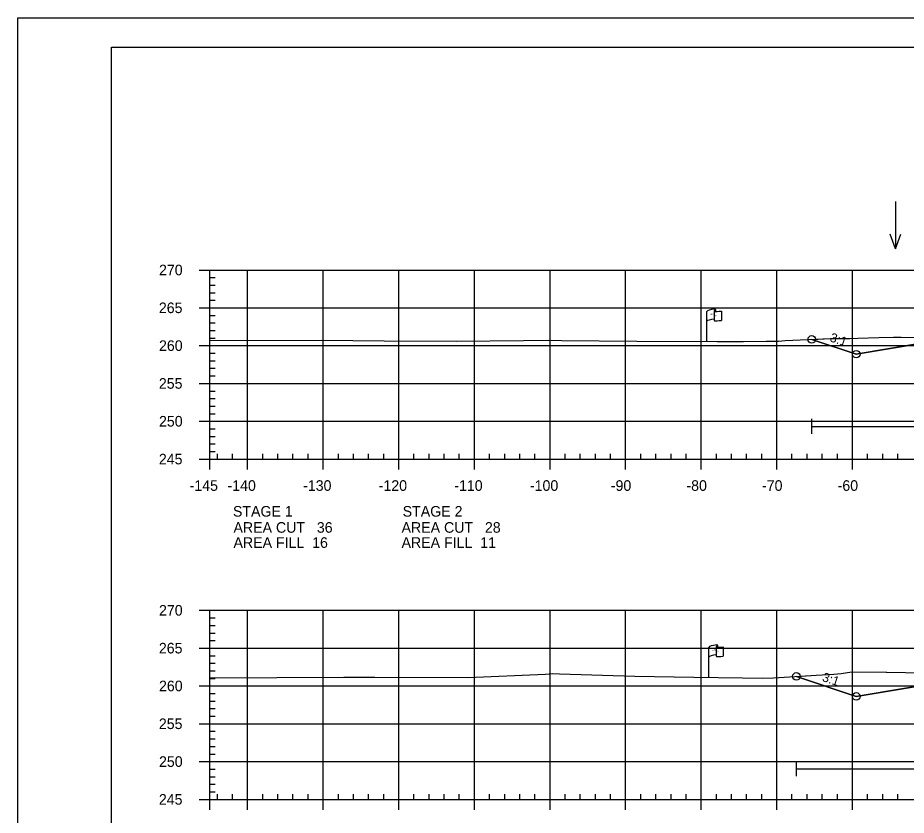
# Model space of a CAD drawing. Extents: x 1365647 to 1367999, y 387113 to 400173.
# Drawn here: x 1365723.7 to 1365841.2, y 393880.8 to 393986.2 of the extents above; entities that cross this region are included whole.
import ezdxf

# ---------------------------------------------------------------- set-up
doc = ezdxf.new("R2010")
doc.units = 0
for name, color, linetype in [('E_Existing ROW', 7, 'Continuous'), ('R_Axis', 7, 'Continuous'), ('R_Axis Annot', 7, 'Continuous'), ('R_Border', 7, 'Continuous'), ('R_Contours', 7, 'Continuous'), ('R_Exist Surface', 7, 'Continuous'), ('R_Fin Surface', 7, 'Continuous'), ('R_Fin Surface Annot', 7, 'Continuous'), ('R_Grid', 7, 'Continuous'), ('R_No Plot', 7, 'Continuous'), ('R_Proposed Const Limits', 7, 'Continuous'), ('R_Water', 7, 'Continuous'), ('R_Water Annot', 7, 'Continuous')]:
    doc.layers.add(name, color=color, linetype=linetype)

msp = doc.modelspace()

# ---------------------------------------------------------------- linework, layer by layer
at = {"layer": 'E_Existing ROW'}
for p, q in [((1365814.82, 393943.42), (1365814.82, 393947.37)), ((1365815.81, 393947.46), (1365815.81, 393947.45)), ((1365815.81, 393947.45), (1365815.81, 393946.22)), ((1365815.98, 393947.62), (1365815.98, 393947.38)), ((1365816.75, 393947.43), (1365816.75, 393946.19)), ((1365816.25, 393903.21), (1365816.25, 393902.97)), ((1365815.08, 393899.01), (1365815.08, 393902.96)), ((1365816.08, 393903.06), (1365816.08, 393903.04)), ((1365816.08, 393903.04), (1365816.08, 393901.82)), ((1365817.01, 393903.02), (1365817.01, 393901.78))]:
    msp.add_line(p, q, dxfattribs=at)
for centre, radius, start, end in [((1365815.89, 393947.46), 0.078, 88.6458, 274.2828), ((1365815.9, 393947.62), 0.0783, 263.0712, 93.9564), ((1365815.89, 393946.22), 0.0783, 180, 273.9564), ((1365816.16, 393903.06), 0.078, 88.6458, 274.2828), ((1365816.17, 393903.21), 0.0783, 263.0712, 93.9564), ((1365816.16, 393901.82), 0.0783, 180, 273.9564)]:
    msp.add_arc(centre, radius, start, end, dxfattribs=at)
for centre, major_axis, ratio, start_param, end_param in [((1365816.4, 393947.41), (-1.58, -0.04), 0.19887, 5.030368, 6.283185), ((1365817.11, 393947.53), (-1.23, -0.13), 0.052933, 0.159456, 1.268315), ((1365816.4, 393946.09), (-1.58, -0.04), 0.19887, 5.083035, 6.194897), ((1365817.11, 393946.29), (-1.23, -0.13), 0.052933, 0.159456, 1.268315), ((1365816.67, 393903), (-1.58, -0.04), 0.19887, 5.030368, 6.283185), ((1365816.66, 393901.69), (-1.58, -0.04), 0.19887, 5.083035, 6.194897), ((1365817.37, 393903.12), (-1.23, -0.13), 0.052933, 0.159456, 1.268315), ((1365817.37, 393901.88), (-1.23, -0.13), 0.052933, 0.159456, 1.268315)]:
    msp.add_ellipse(centre, major_axis=major_axis, ratio=ratio, start_param=start_param, end_param=end_param, dxfattribs=at)
at = {"layer": 'R_Axis'}
for p, q in [((1365747.69, 393952.86), (1365749.09, 393952.86)), ((1365749.09, 393927.86), (1365749.09, 393952.86)), ((1365749.09, 393951.86), (1365749.79, 393951.86)), ((1365749.09, 393950.86), (1365749.79, 393950.86)), ((1365749.09, 393949.86), (1365749.79, 393949.86)), ((1365747.69, 393947.86), (1365749.09, 393947.86)), ((1365749.09, 393948.86), (1365749.79, 393948.86)), ((1365749.09, 393946.86), (1365749.79, 393946.86)), ((1365749.09, 393945.86), (1365749.79, 393945.86)), ((1365749.09, 393944.86), (1365749.79, 393944.86)), ((1365749.09, 393943.86), (1365749.79, 393943.86)), ((1365747.69, 393942.86), (1365749.09, 393942.86)), ((1365749.09, 393941.86), (1365749.79, 393941.86)), ((1365749.09, 393940.86), (1365749.79, 393940.86)), ((1365749.09, 393939.86), (1365749.79, 393939.86)), ((1365749.09, 393938.86), (1365749.79, 393938.86)), ((1365747.69, 393937.86), (1365749.09, 393937.86)), ((1365749.09, 393936.86), (1365749.79, 393936.86)), ((1365749.09, 393935.86), (1365749.79, 393935.86)), ((1365749.09, 393934.86), (1365749.79, 393934.86)), ((1365749.09, 393933.86), (1365749.79, 393933.86)), ((1365747.69, 393932.86), (1365749.09, 393932.86)), ((1365749.09, 393931.86), (1365749.79, 393931.86)), ((1365749.09, 393930.86), (1365749.79, 393930.86)), ((1365749.09, 393929.86), (1365749.79, 393929.86)), ((1365747.69, 393927.86), (1365749.09, 393927.86)), ((1365749.09, 393928.86), (1365749.79, 393928.86)), ((1365749.09, 393927.86), (1365749.09, 393928.56)), ((1365749.09, 393927.86), (1366039.09, 393927.86)), ((1365749.09, 393926.46), (1365749.09, 393927.86)), ((1365750.09, 393927.86), (1365750.09, 393928.56)), ((1365752.09, 393927.86), (1365752.09, 393928.56)), ((1365754.09, 393926.46), (1365754.09, 393927.86)), ((1365756.09, 393927.86), (1365756.09, 393928.56)), ((1365758.09, 393927.86), (1365758.09, 393928.56)), ((1365760.09, 393927.86), (1365760.09, 393928.56)), ((1365762.09, 393927.86), (1365762.09, 393928.56)), ((1365764.09, 393926.46), (1365764.09, 393927.86)), ((1365766.09, 393927.86), (1365766.09, 393928.56)), ((1365768.09, 393927.86), (1365768.09, 393928.56)), ((1365770.09, 393927.86), (1365770.09, 393928.56)), ((1365772.09, 393927.86), (1365772.09, 393928.56)), ((1365774.09, 393926.46), (1365774.09, 393927.86)), ((1365776.09, 393927.86), (1365776.09, 393928.56)), ((1365778.09, 393927.86), (1365778.09, 393928.56)), ((1365780.09, 393927.86), (1365780.09, 393928.56)), ((1365782.09, 393927.86), (1365782.09, 393928.56)), ((1365784.09, 393926.46), (1365784.09, 393927.86)), ((1365786.09, 393927.86), (1365786.09, 393928.56)), ((1365788.09, 393927.86), (1365788.09, 393928.56)), ((1365790.09, 393927.86), (1365790.09, 393928.56)), ((1365792.09, 393927.86), (1365792.09, 393928.56)), ((1365794.09, 393926.46), (1365794.09, 393927.86)), ((1365796.09, 393927.86), (1365796.09, 393928.56)), ((1365798.09, 393927.86), (1365798.09, 393928.56)), ((1365800.09, 393927.86), (1365800.09, 393928.56)), ((1365802.09, 393927.86), (1365802.09, 393928.56)), ((1365804.09, 393926.46), (1365804.09, 393927.86)), ((1365806.09, 393927.86), (1365806.09, 393928.56)), ((1365808.09, 393927.86), (1365808.09, 393928.56)), ((1365810.09, 393927.86), (1365810.09, 393928.56)), ((1365812.09, 393927.86), (1365812.09, 393928.56)), ((1365814.09, 393926.46), (1365814.09, 393927.86)), ((1365816.09, 393927.86), (1365816.09, 393928.56)), ((1365818.09, 393927.86), (1365818.09, 393928.56)), ((1365820.09, 393927.86), (1365820.09, 393928.56)), ((1365822.09, 393927.86), (1365822.09, 393928.56)), ((1365824.09, 393926.46), (1365824.09, 393927.86)), ((1365826.09, 393927.86), (1365826.09, 393928.56)), ((1365828.09, 393927.86), (1365828.09, 393928.56)), ((1365830.09, 393927.86), (1365830.09, 393928.56)), ((1365832.09, 393927.86), (1365832.09, 393928.56)), ((1365834.09, 393926.46), (1365834.09, 393927.86)), ((1365836.09, 393927.86), (1365836.09, 393928.56)), ((1365838.09, 393927.86), (1365838.09, 393928.56)), ((1365840.09, 393927.86), (1365840.09, 393928.56)), ((1365747.69, 393907.86), (1365749.09, 393907.86)), ((1365749.09, 393882.86), (1365749.09, 393907.86)), ((1365749.09, 393906.86), (1365749.79, 393906.86)), ((1365749.09, 393905.86), (1365749.79, 393905.86)), ((1365749.09, 393904.86), (1365749.79, 393904.86)), ((1365749.09, 393903.86), (1365749.79, 393903.86)), ((1365747.69, 393902.86), (1365749.09, 393902.86)), ((1365749.09, 393901.86), (1365749.79, 393901.86)), ((1365749.09, 393900.86), (1365749.79, 393900.86)), ((1365749.09, 393899.86), (1365749.79, 393899.86)), ((1365749.09, 393898.86), (1365749.79, 393898.86)), ((1365747.69, 393897.86), (1365749.09, 393897.86)), ((1365749.09, 393896.86), (1365749.79, 393896.86)), ((1365749.09, 393895.86), (1365749.79, 393895.86)), ((1365749.09, 393894.86), (1365749.79, 393894.86)), ((1365749.09, 393893.86), (1365749.79, 393893.86)), ((1365747.69, 393892.86), (1365749.09, 393892.86)), ((1365749.09, 393891.86), (1365749.79, 393891.86)), ((1365749.09, 393890.86), (1365749.79, 393890.86)), ((1365749.09, 393889.86), (1365749.79, 393889.86)), ((1365747.69, 393887.86), (1365749.09, 393887.86)), ((1365749.09, 393888.86), (1365749.79, 393888.86)), ((1365749.09, 393886.86), (1365749.79, 393886.86)), ((1365749.09, 393885.86), (1365749.79, 393885.86)), ((1365749.09, 393884.86), (1365749.79, 393884.86)), ((1365749.09, 393883.86), (1365749.79, 393883.86)), ((1365749.09, 393882.86), (1365749.09, 393883.56)), ((1365750.09, 393882.86), (1365750.09, 393883.56)), ((1365752.09, 393882.86), (1365752.09, 393883.56)), ((1365756.09, 393882.86), (1365756.09, 393883.56)), ((1365758.09, 393882.86), (1365758.09, 393883.56)), ((1365760.09, 393882.86), (1365760.09, 393883.56)), ((1365762.09, 393882.86), (1365762.09, 393883.56)), ((1365766.09, 393882.86), (1365766.09, 393883.56)), ((1365768.09, 393882.86), (1365768.09, 393883.56)), ((1365770.09, 393882.86), (1365770.09, 393883.56)), ((1365772.09, 393882.86), (1365772.09, 393883.56)), ((1365776.09, 393882.86), (1365776.09, 393883.56)), ((1365778.09, 393882.86), (1365778.09, 393883.56)), ((1365780.09, 393882.86), (1365780.09, 393883.56)), ((1365782.09, 393882.86), (1365782.09, 393883.56)), ((1365786.09, 393882.86), (1365786.09, 393883.56)), ((1365788.09, 393882.86), (1365788.09, 393883.56)), ((1365790.09, 393882.86), (1365790.09, 393883.56)), ((1365792.09, 393882.86), (1365792.09, 393883.56)), ((1365796.09, 393882.86), (1365796.09, 393883.56)), ((1365798.09, 393882.86), (1365798.09, 393883.56)), ((1365800.09, 393882.86), (1365800.09, 393883.56)), ((1365802.09, 393882.86), (1365802.09, 393883.56)), ((1365806.09, 393882.86), (1365806.09, 393883.56)), ((1365808.09, 393882.86), (1365808.09, 393883.56)), ((1365810.09, 393882.86), (1365810.09, 393883.56)), ((1365812.09, 393882.86), (1365812.09, 393883.56)), ((1365816.09, 393882.86), (1365816.09, 393883.56)), ((1365818.09, 393882.86), (1365818.09, 393883.56)), ((1365820.09, 393882.86), (1365820.09, 393883.56)), ((1365822.09, 393882.86), (1365822.09, 393883.56)), ((1365826.09, 393882.86), (1365826.09, 393883.56)), ((1365828.09, 393882.86), (1365828.09, 393883.56)), ((1365830.09, 393882.86), (1365830.09, 393883.56)), ((1365832.09, 393882.86), (1365832.09, 393883.56)), ((1365836.09, 393882.86), (1365836.09, 393883.56)), ((1365838.09, 393882.86), (1365838.09, 393883.56)), ((1365840.09, 393882.86), (1365840.09, 393883.56)), ((1365747.69, 393882.86), (1365749.09, 393882.86)), ((1365749.09, 393882.86), (1366039.09, 393882.86)), ((1365749.09, 393881.46), (1365749.09, 393882.86)), ((1365754.09, 393881.46), (1365754.09, 393882.86)), ((1365764.09, 393881.46), (1365764.09, 393882.86)), ((1365774.09, 393881.46), (1365774.09, 393882.86)), ((1365784.09, 393881.46), (1365784.09, 393882.86)), ((1365794.09, 393881.46), (1365794.09, 393882.86)), ((1365804.09, 393881.46), (1365804.09, 393882.86)), ((1365814.09, 393881.46), (1365814.09, 393882.86)), ((1365824.09, 393881.46), (1365824.09, 393882.86)), ((1365834.09, 393881.46), (1365834.09, 393882.86))]:
    msp.add_line(p, q, dxfattribs=at)
at = {"layer": 'R_Border'}
for p, q in [((1365736.09, 393982.32), (1366052.27, 393982.32)), ((1365736.09, 393776.86), (1365736.09, 393982.32))]:
    msp.add_line(p, q, dxfattribs=at)
at = {"layer": 'R_Contours'}
for points in [[(1365828.71, 393943.69), (1365831.19, 393943.82), (1365833.74, 393943.81), (1365834.82, 393943.84), (1365837.6, 393943.92), (1365839.5, 393943.99), (1365840.54, 393944), (1365844.86, 393943.9), (1365846.28, 393943.88), (1365846.68, 393943.87), (1365847.39, 393943.87), (1365834.59, 393941.73)], [(1365826.67, 393899.12), (1365829.31, 393899.27), (1365831.63, 393899.41), (1365832.59, 393899.51), (1365834, 393899.74), (1365838.56, 393899.69), (1365838.59, 393899.69), (1365838.63, 393899.69), (1365846.01, 393899.53), (1365849.98, 393899.1), (1365852.14, 393898.97), (1365854.62, 393898.77), (1365847.47, 393898.62), (1365834.59, 393896.48)]]:
    msp.add_lwpolyline(points, close=True, dxfattribs=at)
at = {"layer": 'R_Exist Surface'}
for points in [[(1365749.09, 393943.53), (1365763.87, 393943.59), (1365772.16, 393943.51), (1365781.72, 393943.43), (1365790.56, 393943.53), (1365793.83, 393943.57), (1365795.63, 393943.55), (1365805.56, 393943.43), (1365816.2, 393943.42), (1365819.67, 393943.41), (1365822.66, 393943.45), (1365824.3, 393943.47), (1365825.19, 393943.52), (1365831.19, 393943.82), (1365833.74, 393943.81), (1365834.82, 393943.84), (1365837.6, 393943.92), (1365839.5, 393943.99), (1365840.54, 393944), (1365844.86, 393943.9)], [(1365749.09, 393898.92), (1365766.82, 393899.04), (1365770.9, 393899.02), (1365783.2, 393898.96), (1365793.47, 393899.43), (1365794.48, 393899.49), (1365795.33, 393899.46), (1365805.3, 393899.16), (1365813.12, 393899.04), (1365819.53, 393898.94), (1365822.21, 393898.91), (1365823.66, 393898.95), (1365829.31, 393899.27), (1365831.63, 393899.41), (1365832.59, 393899.51), (1365834, 393899.74), (1365838.56, 393899.69), (1365838.59, 393899.69), (1365838.63, 393899.69), (1365846.01, 393899.53)]]:
    msp.add_lwpolyline(points, dxfattribs=at)
at = {"layer": 'R_Fin Surface'}
for points in [[(1365828.71, 393943.69), (1365834.59, 393941.73), (1365852.3, 393944.68), (1365856.59, 393945.4), (1365862.59, 393945.64), (1365864.59, 393945.68), (1365894.09, 393946.27), (1365923.59, 393945.68), (1365925.59, 393945.64), (1365931.59, 393945.4), (1365935.89, 393944.68), (1365953.59, 393941.73), (1365961.31, 393944.31)], [(1365828.71, 393943.69), (1365834.59, 393941.73), (1365847.47, 393943.88), (1365856.59, 393945.4), (1365862.59, 393945.64), (1365864.59, 393945.68), (1365894.09, 393946.27), (1365923.59, 393945.68), (1365925.59, 393945.64), (1365931.59, 393945.4), (1365940.72, 393943.88), (1365953.59, 393941.73), (1365961.31, 393944.31)], [(1365826.67, 393899.12), (1365834.59, 393896.48), (1365852.3, 393899.43), (1365856.59, 393900.14), (1365862.59, 393900.38), (1365864.59, 393900.42), (1365894.09, 393901.01), (1365923.59, 393900.42), (1365925.59, 393900.38), (1365931.59, 393900.14), (1365935.89, 393899.43), (1365953.59, 393896.48), (1365962.39, 393899.41)], [(1365826.67, 393899.12), (1365834.59, 393896.48), (1365847.47, 393898.62), (1365856.59, 393900.14), (1365862.59, 393900.38), (1365864.59, 393900.42), (1365894.09, 393901.01), (1365923.59, 393900.42), (1365925.59, 393900.38), (1365931.59, 393900.14), (1365940.72, 393898.62), (1365953.59, 393896.48), (1365962.39, 393899.41)]]:
    msp.add_lwpolyline(points, dxfattribs=at)
at = {"layer": 'R_Grid'}
for p, q in [((1365749.09, 393952.86), (1366039.09, 393952.86)), ((1365749.09, 393927.86), (1365749.09, 393952.86)), ((1365754.09, 393927.86), (1365754.09, 393952.86)), ((1365764.09, 393927.86), (1365764.09, 393952.86)), ((1365774.09, 393927.86), (1365774.09, 393952.86)), ((1365784.09, 393927.86), (1365784.09, 393952.86)), ((1365794.09, 393927.86), (1365794.09, 393952.86)), ((1365804.09, 393927.86), (1365804.09, 393952.86)), ((1365814.09, 393927.86), (1365814.09, 393952.86)), ((1365824.09, 393927.86), (1365824.09, 393952.86)), ((1365834.09, 393927.86), (1365834.09, 393952.86)), ((1365749.09, 393947.86), (1366039.09, 393947.86)), ((1365749.09, 393942.86), (1366039.09, 393942.86)), ((1365749.09, 393937.86), (1366039.09, 393937.86)), ((1365749.09, 393932.86), (1366039.09, 393932.86)), ((1365749.09, 393927.86), (1366039.09, 393927.86)), ((1365749.09, 393907.86), (1366039.09, 393907.86)), ((1365749.09, 393882.86), (1365749.09, 393907.86)), ((1365754.09, 393882.86), (1365754.09, 393907.86)), ((1365764.09, 393882.86), (1365764.09, 393907.86)), ((1365774.09, 393882.86), (1365774.09, 393907.86)), ((1365784.09, 393882.86), (1365784.09, 393907.86)), ((1365794.09, 393882.86), (1365794.09, 393907.86)), ((1365804.09, 393882.86), (1365804.09, 393907.86)), ((1365814.09, 393882.86), (1365814.09, 393907.86)), ((1365824.09, 393882.86), (1365824.09, 393907.86)), ((1365834.09, 393882.86), (1365834.09, 393907.86)), ((1365749.09, 393902.86), (1366039.09, 393902.86)), ((1365749.09, 393897.86), (1366039.09, 393897.86)), ((1365749.09, 393892.86), (1366039.09, 393892.86)), ((1365749.09, 393887.86), (1366039.09, 393887.86)), ((1365749.09, 393882.86), (1366039.09, 393882.86))]:
    msp.add_line(p, q, dxfattribs=at)
at = {"layer": 'R_No Plot'}
msp.add_line((1365723.69, 393986.21), (1366057.03, 393986.21), dxfattribs=at)
msp.add_lwpolyline([(1365723.69, 393986.21), (1366057.03, 393986.21), (1366057.03, 393772.87), (1365723.69, 393772.87)], close=True, dxfattribs=at)
for centre in [(1365828.71, 393943.69), (1365828.71, 393943.69), (1365834.59, 393941.73), (1365834.59, 393941.73), (1365834.59, 393941.73), (1365834.59, 393941.73), (1365834.59, 393941.73), (1365826.67, 393899.12), (1365826.67, 393899.12), (1365834.59, 393896.48), (1365834.59, 393896.48), (1365834.59, 393896.48), (1365834.59, 393896.48), (1365834.59, 393896.48)]:
    msp.add_circle(centre, 0.5, dxfattribs=at)
at = {"layer": 'R_Proposed Const Limits'}
for points in [[(1365856.59, 393945.4), (1365834.59, 393941.73), (1365828.71, 393943.69)], [(1365856.59, 393900.14), (1365834.59, 393896.48), (1365826.67, 393899.12)]]:
    msp.add_lwpolyline(points, dxfattribs=at)
at = {"layer": 'R_Water'}
for p, q in [((1365828.71, 393931.18), (1365828.71, 393933.18)), ((1365828.71, 393932.18), (1365881.31, 393932.18)), ((1365826.67, 393885.91), (1365826.67, 393887.91)), ((1365826.67, 393886.91), (1365881.38, 393886.91))]:
    msp.add_line(p, q, dxfattribs=at)
at = {"layer": 'R_Water Annot'}
for p, q in [((1365839.77, 393961.94), (1365839.77, 393955.66)), ((1365839.77, 393955.66), (1365839.07, 393957.58)), ((1365839.77, 393955.66), (1365840.47, 393957.58))]:
    msp.add_line(p, q, dxfattribs=at)

# ---------------------------------------------------------------- texts
at = {"layer": 'E_Existing ROW'}
for s, height, rotation, p in [('R ', 0.2, 9.9884, (1365815.34, 393946.87)), (' O', 0.2, 9.9884, (1365815.48, 393946.92)), ('W', 0.2, 351.1788, (1365815.81, 393946.75)), ('DWB 11-9-07', 0.001, 90, (1365815.98, 393947.38)), ('DWB 11-9-07', 0.001, 5.0717, (1365816.74, 393946.19)), ('DWB 11-9-07', 0.001, 90, (1365814.82, 393943.42)), ('R ', 0.2, 9.9884, (1365815.6, 393902.46)), (' O', 0.2, 9.9884, (1365815.75, 393902.51)), ('W', 0.2, 351.1788, (1365816.08, 393902.34)), ('DWB 11-9-07', 0.001, 90, (1365816.25, 393902.97)), ('DWB 11-9-07', 0.001, 5.0717, (1365817, 393901.78)), ('DWB 11-9-07', 0.001, 90, (1365815.08, 393899.01))]:
    msp.add_text(s, height=height, rotation=rotation, dxfattribs=at).set_placement(p)
at = {"layer": 'R_Axis Annot'}
for s, p in [('270', (1365742.37, 393952.16)), ('265', (1365742.35, 393947.16)), ('260', (1365742.37, 393942.16)), ('255', (1365742.35, 393937.16)), ('250', (1365742.37, 393932.16)), ('245', (1365742.35, 393927.16)), ('-145', (1365746.42, 393923.66)), ('-140', (1365751.43, 393923.66)), ('-130', (1365761.43, 393923.66)), ('-120', (1365771.43, 393923.66)), ('-110', (1365781.43, 393923.66)), ('-100', (1365791.43, 393923.66)), ('-90', (1365802.13, 393923.66)), ('-80', (1365812.13, 393923.66)), ('-70', (1365822.13, 393923.66)), ('-60', (1365832.13, 393923.66)), ('STAGE 1', (1365752.15, 393920.25)), ('STAGE 2', (1365774.6, 393920.25)), ('AREA CUT   36', (1365752.22, 393918.12)), ('AREA CUT   28', (1365774.45, 393918.12)), ('AREA FILL  16', (1365752.22, 393916.12)), ('AREA FILL  11', (1365774.45, 393916.12)), ('270', (1365742.37, 393907.16)), ('265', (1365742.35, 393902.16)), ('260', (1365742.37, 393897.16)), ('255', (1365742.35, 393892.16)), ('250', (1365742.37, 393887.16)), ('245', (1365742.35, 393882.16))]:
    msp.add_text(s, height=1.4, dxfattribs=at).set_placement(p)
at = {"layer": 'R_Fin Surface Annot'}
for p in [(1365831.02, 393943.45), (1365830, 393898.54)]:
    msp.add_text('3:1', height=1.2, rotation=341.5651, dxfattribs=at).set_placement(p)

doc.saveas('drawing.dxf')
